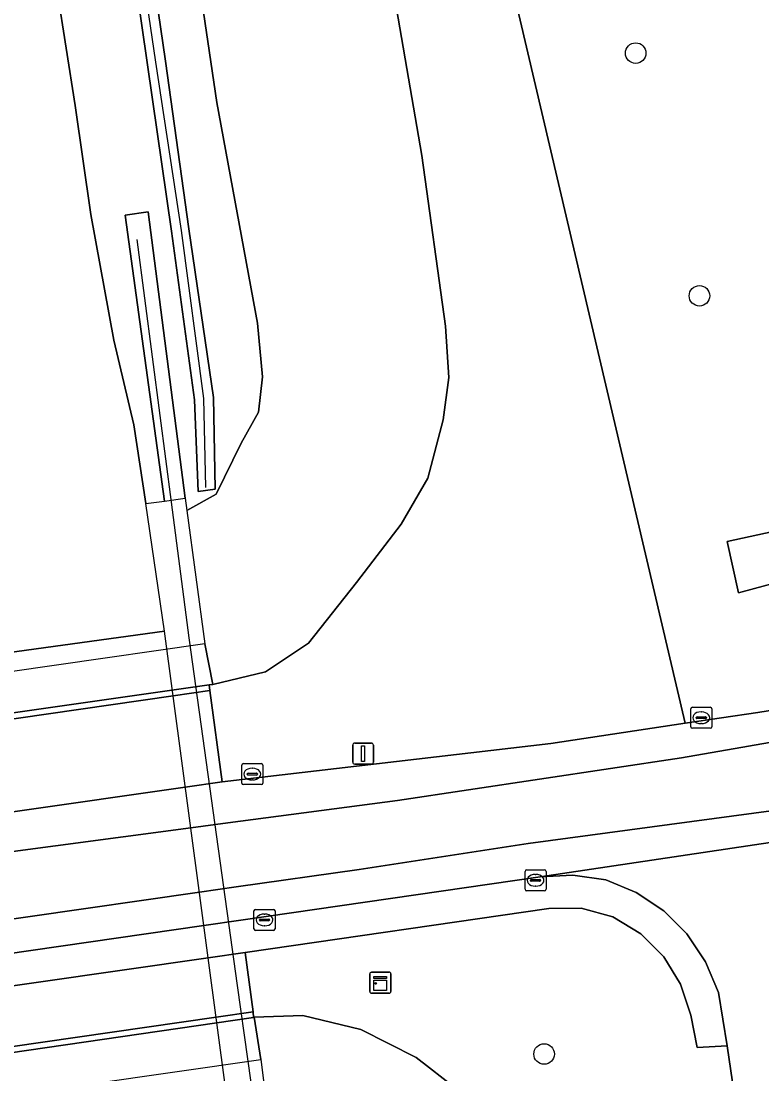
# Model space of a CAD drawing. Extents: x 157648 to 158502, y 379212 to 380938.
# Drawn here: x 158015.1 to 158050.4, y 380264.8 to 380315 of the extents above; entities that cross this region are included whole.
import ezdxf

# ---------------------------------------------------------------- set-up
doc = ezdxf.new("R2010")
doc.units = 0
for name, color, linetype in [('IMGEO_Berm_groen', 7, 'Continuous'), ('IMGEO_Boom', 7, 'Continuous'), ('IMGEO_Geluidsscherm', 7, 'Continuous'), ('IMGEO_Grasland_overig', 7, 'Continuous'), ('IMGEO_Groenvoorziening', 7, 'Continuous'), ('IMGEO_Kast', 7, 'Continuous'), ('IMGEO_Kolk', 7, 'Continuous'), ('IMGEO_Lichtmast', 7, 'Continuous'), ('IMGEO_Muur', 7, 'Continuous'), ('IMGEO_Rijbaan_autoweg', 7, 'Continuous'), ('IMGEO_Rijbaan_lokaal_gesloten', 7, 'Continuous'), ('IMGEO_Terreindeel_open', 7, 'Continuous'), ('IMGEO_Voetpad_open', 7, 'Continuous')]:
    doc.layers.add(name, color=color, linetype=linetype)

msp = doc.modelspace()

# ---------------------------------------------------------------- linework, layer by layer
at = {"layer": 'IMGEO_Berm_groen'}
for points in [[(158016.005, 380321.863), (158017.727, 380310.941), (158018.468, 380305.75), (158019.556, 380299.762), (158020.506, 380295.726), (158021.092, 380291.982), (158021.971, 380292.106), (158020.094, 380305.714), (158021.198, 380305.876), (158022.963, 380292.246), (158023.042, 380291.657), (158024.438, 380292.427), (158025.628, 380294.867), (158026.441, 380296.336), (158026.639, 380298.015), (158026.392, 380300.573), (158024.457, 380311.072), (158021.993, 380327.86)], [(158020.859, 380321.018), (158022.017, 380313.052), (158023.138, 380305.066), (158024.299, 380297.026), (158024.39, 380292.663), (158023.57, 380292.552), (158023.404, 380296.93), (158022.299, 380304.953), (158021.163, 380312.865), (158020.025, 380320.814)]]:
    msp.add_lwpolyline(points, dxfattribs=at)
at = {"layer": 'IMGEO_Boom'}
for centre in [(158044.4, 380313.43), (158047.433, 380301.875), (158040.039, 380265.777)]:
    msp.add_circle(centre, 0.489, dxfattribs=at)
at = {"layer": 'IMGEO_Geluidsscherm'}
for points in [[(158023.942, 380292.746), (158023.838, 380296.981), (158022.789, 380304.988), (158021.556, 380313.006), (158020.403, 380320.906)], [(158022.308, 380292.044), (158021.77, 380296.174), (158020.67, 380304.558)], [(158026.916, 380258.574), (158025.45, 380269.041), (158023.148, 380285.599), (158022.308, 380292.044)]]:
    msp.add_lwpolyline(points, dxfattribs=at)
at = {"layer": 'IMGEO_Grasland_overig'}
msp.add_lwpolyline([(158023.042, 380291.657), (158023.896, 380285.311), (158024.279, 380283.377), (158026.778, 380283.967), (158028.834, 380285.341), (158031.115, 380288.225), (158033.24, 380291.01), (158034.513, 380293.19), (158035.23, 380295.972), (158035.504, 380297.985), (158035.354, 380300.437), (158034.227, 380308.551), (158030.941, 380327.631), (158021.993, 380327.86), (158024.457, 380311.072), (158026.392, 380300.573), (158026.639, 380298.015), (158026.441, 380296.336), (158025.628, 380294.867), (158024.438, 380292.427)], close=True, dxfattribs=at)
for points in [[(158049.888, 380258.392), (158048.759, 380266.175), (158047.332, 380266.081), (158047.028, 380267.627), (158046.532, 380269.103), (158045.738, 380270.403), (158044.637, 380271.499), (158043.31, 380272.303), (158041.804, 380272.723), (158040.265, 380272.703), (158025.809, 380270.606), (158026.187, 380267.785), (158026.213, 380267.522), (158026.239, 380267.526), (158028.562, 380267.615), (158031.323, 380266.951), (158033.958, 380265.612), (158034.592, 380265.119), (158036.539, 380263.603)], [(158036.539, 380263.603), (158034.592, 380265.119), (158033.958, 380265.612), (158031.323, 380266.951), (158028.562, 380267.615), (158026.239, 380267.526), (158026.563, 380265.518), (158027.29, 380259.773)]]:
    msp.add_lwpolyline(points, dxfattribs=at)
at = {"layer": 'IMGEO_Groenvoorziening'}
msp.add_lwpolyline([(158034.696, 380332.931), (158030.204, 380332.282), (158030.941, 380327.631), (158034.227, 380308.551), (158035.354, 380300.437), (158035.504, 380297.985), (158035.23, 380295.972), (158034.513, 380293.19), (158033.24, 380291.01), (158031.115, 380288.225), (158028.834, 380285.341), (158026.778, 380283.967), (158024.279, 380283.377), (158024.101, 380283.352), (158024.137, 380283.083), (158024.72, 380278.733), (158040.358, 380280.568), (158046.75, 380281.526)], close=True, dxfattribs=at)
for points in [[(158034.696, 380332.931), (158046.75, 380281.526), (158050.204, 380282.043), (158057.176, 380283.16), (158057.929, 380283.28), (158057.851, 380283.917), (158056.794, 380289.758), (158049.297, 380287.731), (158048.753, 380290.173), (158056.416, 380291.844), (158055.707, 380295.76), (158049.641, 380328.145)], [(157977.928, 380271.992), (157981.629, 380272.529), (157994.043, 380274.325), (158001.428, 380275.394), (158002.638, 380275.568), (158003.477, 380275.689), (158005.382, 380275.964), (158005.671, 380276.005), (158006.65, 380276.146), (158022.964, 380278.484), (158024.72, 380278.733), (158024.137, 380283.083), (158022.381, 380282.83), (158006.108, 380280.479), (158005.102, 380280.333), (158004.809, 380280.29), (158002.844, 380280.004), (158002.02, 380279.884), (158000.882, 380279.719), (157981.05, 380276.845), (157977.328, 380276.307)], [(157979.448, 380261.063), (157983.097, 380261.589), (158002.813, 380264.421), (158004.148, 380264.612), (158005.084, 380264.746), (158006.837, 380264.998), (158007.114, 380265.037), (158008.024, 380265.168), (158024.433, 380267.532), (158026.187, 380267.785), (158025.809, 380270.606), (158024.054, 380270.352), (158007.669, 380268.005), (158006.741, 380267.873), (158006.461, 380267.833), (158004.668, 380267.577), (158003.77, 380267.449), (158002.454, 380267.261), (157982.719, 380264.406), (157979.057, 380263.875)]]:
    msp.add_lwpolyline(points, dxfattribs=at)
at = {"layer": 'IMGEO_Kast'}
for p, q in [((158031.745, 380268.749), (158031.745, 380269.59)), ((158031.745, 380269.59), (158031.745, 380268.749)), ((158031.82, 380269.674), (158032.661, 380269.674)), ((158032.661, 380269.674), (158031.82, 380269.674)), ((158032.745, 380269.599), (158032.745, 380268.758)), ((158032.745, 380268.758), (158032.745, 380269.599)), ((158032.67, 380268.674), (158031.829, 380268.674)), ((158031.829, 380268.674), (158032.67, 380268.674))]:
    msp.add_line(p, q, dxfattribs=at)
for points in [[(158031.94, 380269.464), (158032.54, 380269.464), (158032.54, 380269.379), (158031.94, 380269.379), (158031.94, 380269.464)], [(158031.94, 380269.289), (158032.54, 380269.289), (158032.54, 380268.8), (158031.94, 380268.8), (158031.94, 380269.289)]]:
    msp.add_lwpolyline(points, dxfattribs=at)
msp.add_circle((158032.024, 380269.138), 0.0377, dxfattribs=at)
for centre, start, end in [((158031.823, 380269.596), 92.4484, 184.2845), ((158031.823, 380269.596), 92.4484, 184.2845), ((158032.667, 380269.596), 2.4484, 94.2845), ((158032.667, 380269.596), 2.4484, 94.2845), ((158031.823, 380268.752), 182.4484, 274.2845), ((158031.823, 380268.752), 182.4484, 274.2845), ((158032.667, 380268.752), 272.4484, 4.2845), ((158032.667, 380268.752), 272.4484, 4.2845)]:
    msp.add_arc(centre, 0.0779, start, end, dxfattribs=at)
at = {"layer": 'IMGEO_Kolk'}
for p, q in [((158047.02, 380281.361), (158047.02, 380282.213)), ((158047.095, 380282.287), (158047.947, 380282.287)), ((158048.021, 380282.213), (158048.021, 380281.361)), ((158047.279, 380281.781), (158047.279, 380281.793)), ((158047.717, 380281.744), (158047.319, 380281.744)), ((158047.322, 380281.83), (158047.72, 380281.83)), ((158047.508, 380282.067), (158047.533, 380282.067)), ((158047.763, 380281.793), (158047.763, 380281.781)), ((158047.947, 380281.287), (158047.095, 380281.287)), ((158047.531, 380281.507), (158047.506, 380281.507)), ((158025.651, 380278.678), (158025.651, 380279.53)), ((158025.726, 380279.604), (158026.578, 380279.604)), ((158025.953, 380279.147), (158026.351, 380279.147)), ((158026.139, 380279.384), (158026.164, 380279.384)), ((158026.652, 380279.53), (158026.652, 380278.678)), ((158025.91, 380279.098), (158025.91, 380279.11)), ((158026.348, 380279.061), (158025.95, 380279.061)), ((158026.162, 380278.824), (158026.137, 380278.824)), ((158026.394, 380279.11), (158026.394, 380279.098)), ((158026.578, 380278.604), (158025.726, 380278.604)), ((158039.131, 380273.623), (158039.131, 380274.475)), ((158039.206, 380274.549), (158040.058, 380274.549)), ((158039.619, 380274.329), (158039.644, 380274.329)), ((158040.132, 380274.475), (158040.132, 380273.623)), ((158039.39, 380274.043), (158039.39, 380274.055)), ((158039.828, 380274.006), (158039.43, 380274.006)), ((158039.433, 380274.092), (158039.831, 380274.092)), ((158039.642, 380273.769), (158039.617, 380273.769)), ((158039.874, 380274.055), (158039.874, 380274.043)), ((158040.058, 380273.549), (158039.206, 380273.549)), ((158026.307, 380272.662), (158027.159, 380272.662)), ((158026.232, 380271.736), (158026.232, 380272.588)), ((158026.491, 380272.156), (158026.491, 380272.168)), ((158026.929, 380272.119), (158026.531, 380272.119)), ((158026.534, 380272.205), (158026.932, 380272.205)), ((158026.72, 380272.442), (158026.745, 380272.442)), ((158026.975, 380272.168), (158026.975, 380272.156)), ((158027.233, 380272.588), (158027.233, 380271.736)), ((158027.159, 380271.662), (158026.307, 380271.662)), ((158026.743, 380271.882), (158026.718, 380271.882))]:
    msp.add_line(p, q, dxfattribs=at)
for points in [[(158047.02, 380281.361), (158047.02, 380282.213)], [(158047.095, 380282.287), (158047.947, 380282.287)], [(158048.021, 380282.213), (158048.021, 380281.361)], [(158047.947, 380281.287), (158047.095, 380281.287)], [(158025.651, 380278.678), (158025.651, 380279.53)], [(158025.726, 380279.604), (158026.578, 380279.604)], [(158026.652, 380279.53), (158026.652, 380278.678)], [(158026.578, 380278.604), (158025.726, 380278.604)], [(158039.131, 380273.623), (158039.131, 380274.475)], [(158039.206, 380274.549), (158040.058, 380274.549)], [(158040.132, 380274.475), (158040.132, 380273.623)], [(158040.058, 380273.549), (158039.206, 380273.549)], [(158026.307, 380272.662), (158027.159, 380272.662)], [(158026.232, 380271.736), (158026.232, 380272.588)], [(158027.233, 380272.588), (158027.233, 380271.736)], [(158027.159, 380271.662), (158026.307, 380271.662)]]:
    msp.add_lwpolyline(points, dxfattribs=at)
for centre, radius, start, end in [((158047.097, 380282.211), 0.0765, 91.552, 178.448), ((158047.097, 380282.211), 0.0765, 91.552, 178.448), ((158047.945, 380282.211), 0.0765, 1.552, 88.448), ((158047.945, 380282.211), 0.0765, 1.552, 88.448), ((158047.319, 380281.79), 0.0403, 85.8775, 175.7526), ((158047.316, 380281.78), 0.0366, 178.938, 274.7102), ((158047.72, 380281.787), 0.043, 264.8664, 352.4533), ((158047.724, 380281.792), 0.0386, 1.7309, 96.639), ((158047.097, 380281.363), 0.0765, 181.552, 268.448), ((158047.097, 380281.363), 0.0765, 181.552, 268.448), ((158047.945, 380281.363), 0.0765, 271.552, 358.448), ((158047.945, 380281.363), 0.0765, 271.552, 358.448), ((158025.728, 380279.528), 0.0765, 91.552, 178.448), ((158025.728, 380279.528), 0.0765, 91.552, 178.448), ((158025.95, 380279.107), 0.0403, 85.8775, 175.7526), ((158026.355, 380279.109), 0.0386, 1.7309, 96.639), ((158026.576, 380279.528), 0.0765, 1.552, 88.448), ((158026.576, 380279.528), 0.0765, 1.552, 88.448), ((158025.728, 380278.68), 0.0765, 181.552, 268.448), ((158025.728, 380278.68), 0.0765, 181.552, 268.448), ((158025.947, 380279.097), 0.0366, 178.938, 274.7102), ((158026.351, 380279.104), 0.043, 264.8664, 352.4533), ((158026.576, 380278.68), 0.0765, 271.552, 358.448), ((158026.576, 380278.68), 0.0765, 271.552, 358.448), ((158039.208, 380274.473), 0.0765, 91.552, 178.448), ((158039.208, 380274.473), 0.0765, 91.552, 178.448), ((158040.056, 380274.473), 0.0765, 1.552, 88.448), ((158040.056, 380274.473), 0.0765, 1.552, 88.448), ((158039.208, 380273.625), 0.0765, 181.552, 268.448), ((158039.208, 380273.625), 0.0765, 181.552, 268.448), ((158039.43, 380274.052), 0.0403, 85.8775, 175.7526), ((158039.427, 380274.042), 0.0366, 178.938, 274.7102), ((158039.831, 380274.049), 0.043, 264.8664, 352.4533), ((158039.835, 380274.054), 0.0386, 1.7309, 96.639), ((158040.056, 380273.625), 0.0765, 271.552, 358.448), ((158040.056, 380273.625), 0.0765, 271.552, 358.448), ((158026.309, 380272.586), 0.0765, 91.552, 178.448), ((158026.309, 380272.586), 0.0765, 91.552, 178.448), ((158027.157, 380272.586), 0.0765, 1.552, 88.448), ((158027.157, 380272.586), 0.0765, 1.552, 88.448), ((158026.531, 380272.165), 0.0403, 85.8775, 175.7526), ((158026.528, 380272.155), 0.0366, 178.938, 274.7102), ((158026.932, 380272.162), 0.043, 264.8664, 352.4533), ((158026.936, 380272.167), 0.0386, 1.7309, 96.639), ((158026.309, 380271.738), 0.0765, 181.552, 268.448), ((158026.309, 380271.738), 0.0765, 181.552, 268.448), ((158027.157, 380271.738), 0.0765, 271.552, 358.448), ((158027.157, 380271.738), 0.0765, 271.552, 358.448)]:
    msp.add_arc(centre, radius, start, end, dxfattribs=at)
for centre, major_axis, ratio, start_param, end_param in [((158047.507, 380281.787), (-0.387, 0.002), 0.722429, 4.712389, 7.853982), ((158047.532, 380281.787), (-0.39, 0.002), 0.717154, 1.570796, 4.712389), ((158026.138, 380279.104), (-0.387, 0.002), 0.722429, 4.712389, 7.853982), ((158026.163, 380279.104), (-0.39, 0.002), 0.717154, 1.570796, 4.712389), ((158039.618, 380274.049), (-0.387, 0.002), 0.722429, 4.712389, 7.853982), ((158039.643, 380274.049), (-0.39, 0.002), 0.717154, 1.570796, 4.712389), ((158026.719, 380272.162), (-0.387, 0.002), 0.722429, 4.712389, 7.853982), ((158026.744, 380272.162), (-0.39, 0.002), 0.717154, 1.570796, 4.712389)]:
    msp.add_ellipse(centre, major_axis=major_axis, ratio=ratio, start_param=start_param, end_param=end_param, dxfattribs=at)
at = {"layer": 'IMGEO_Lichtmast'}
for p, q in [((158030.929, 380279.679), (158030.929, 380280.479)), ((158030.929, 380280.479), (158030.929, 380279.679)), ((158031.029, 380280.579), (158031.819, 380280.579)), ((158031.819, 380280.579), (158031.029, 380280.579)), ((158031.919, 380280.479), (158031.919, 380279.679)), ((158031.919, 380279.679), (158031.919, 380280.479)), ((158031.819, 380279.579), (158031.029, 380279.579)), ((158031.029, 380279.579), (158031.819, 380279.579))]:
    msp.add_line(p, q, dxfattribs=at)
msp.add_lwpolyline([(158031.349, 380280.454), (158031.499, 380280.454), (158031.499, 380279.704), (158031.349, 380279.704), (158031.349, 380280.454)], dxfattribs=at)
for centre, start, end in [((158031.029, 380280.479), 90, 180), ((158031.029, 380280.479), 90, 180), ((158031.819, 380280.479), 0, 90), ((158031.819, 380280.479), 360, 90), ((158031.029, 380279.679), 180, 270), ((158031.029, 380279.679), 180, 270), ((158031.819, 380279.679), 270, 0), ((158031.819, 380279.679), 270, 0)]:
    msp.add_arc(centre, 0.1, start, end, dxfattribs=at)
at = {"layer": 'IMGEO_Muur'}
for points in [[(158020.025, 380320.814), (158021.163, 380312.865), (158022.299, 380304.953), (158023.404, 380296.93), (158023.57, 380292.552), (158024.39, 380292.663), (158024.299, 380297.026), (158023.138, 380305.066), (158022.017, 380313.052), (158020.859, 380321.018)], [(158022.963, 380292.246), (158021.198, 380305.876), (158020.094, 380305.714), (158021.971, 380292.106)], [(157947.793, 380272.306), (157947.855, 380272.058), (157955.796, 380273.199), (157956.924, 380273.362), (157957.124, 380273.39), (157959.916, 380273.793), (157960.088, 380273.818), (157961.059, 380273.958), (157977.328, 380276.307), (157981.05, 380276.845), (158000.882, 380279.719), (158002.02, 380279.884), (158002.844, 380280.004), (158004.809, 380280.29), (158005.102, 380280.333), (158006.108, 380280.479), (158022.381, 380282.83), (158024.137, 380283.083), (158024.101, 380283.352), (158010.199, 380281.367), (157992.562, 380278.802), (157974.326, 380276.166), (157957.373, 380273.719), (157947.786, 380272.335)], [(157951.475, 380256.739), (157969.533, 380259.34), (157989.175, 380262.173), (158008.296, 380264.914), (158026.213, 380267.522), (158026.187, 380267.785), (158024.433, 380267.532), (158008.024, 380265.168), (158007.114, 380265.037), (158006.837, 380264.998), (158005.084, 380264.746), (158004.148, 380264.612), (158002.813, 380264.421), (157983.097, 380261.589), (157979.448, 380261.063), (157963.133, 380258.712), (157962.218, 380258.58), (157961.999, 380258.548), (157959.207, 380258.147), (157958.958, 380258.111), (157957.794, 380257.943), (157951.408, 380257.024)]]:
    msp.add_lwpolyline(points, close=True, dxfattribs=at)
at = {"layer": 'IMGEO_Rijbaan_autoweg'}
msp.add_lwpolyline([(158002.038, 380316.117), (158004.457, 380299.908), (158004.742, 380295.79), (158005.088, 380290.545), (158005.709, 380283.678), (158021.967, 380285.914), (158021.092, 380291.982), (158020.506, 380295.726), (158019.556, 380299.762), (158018.468, 380305.75), (158017.727, 380310.941), (158016.005, 380321.863)], dxfattribs=at)
msp.add_lwpolyline([(158021.967, 380285.914), (158005.709, 380283.678), (158008.712, 380261.957), (158024.873, 380264.187)], close=True, dxfattribs=at)
at = {"layer": 'IMGEO_Rijbaan_lokaal_gesloten'}
for points in [[(158023.223, 380276.547), (158024.982, 380276.781), (158033.063, 380277.854), (158046.574, 380279.886), (158059.699, 380282.172), (158066.149, 380283.584), (158066.072, 380284.043)], [(158057.176, 380283.16), (158050.204, 380282.043), (158046.75, 380281.526), (158040.358, 380280.568), (158024.72, 380278.733), (158022.964, 380278.484), (158006.65, 380276.146), (158005.671, 380276.005), (158005.382, 380275.964), (158003.477, 380275.689), (158002.638, 380275.568), (158001.428, 380275.394), (157994.043, 380274.325), (157994.268, 380272.701), (158001.644, 380273.681), (158002.88, 380273.845), (158003.731, 380273.958), (158005.615, 380274.209), (158005.903, 380274.247), (158006.872, 380274.375), (158023.223, 380276.547)], [(158059.699, 380282.172), (158046.574, 380279.886), (158033.063, 380277.854), (158024.982, 380276.781), (158023.223, 380276.547), (158006.872, 380274.375), (158005.903, 380274.247), (158005.615, 380274.209), (158003.731, 380273.958), (158002.88, 380273.845), (158001.644, 380273.681), (157994.268, 380272.701), (157994.043, 380274.325), (157981.629, 380272.529), (157977.928, 380271.992), (157961.645, 380269.65), (157960.689, 380269.513), (157960.504, 380269.486), (157957.712, 380269.085), (157957.498, 380269.054), (157956.36, 380268.891), (157949.146, 380267.606), (157948.911, 380267.589)], [(157978.846, 380265.39), (157982.515, 380265.924), (157994.957, 380267.731), (157994.72, 380269.44), (158002.057, 380270.412), (158003.34, 380270.583), (158004.21, 380270.698), (158004.441, 380270.729), (158006.046, 380270.959), (158006.33, 380270.999), (158007.277, 380271.135), (158023.635, 380273.479), (158025.39, 380273.731), (158031.235, 380274.568), (158039.275, 380275.799), (158051.914, 380277.506)], [(158051.914, 380277.506), (158039.275, 380275.799), (158031.235, 380274.568), (158025.39, 380273.731), (158023.635, 380273.479), (158007.277, 380271.135), (158006.33, 380270.999), (158006.046, 380270.959), (158004.441, 380270.729), (158004.21, 380270.698), (158003.34, 380270.583), (158002.057, 380270.412), (157994.72, 380269.44), (157994.957, 380267.731), (158002.261, 380268.791), (158003.566, 380268.979), (158004.444, 380269.105), (158006.258, 380269.365), (158006.539, 380269.405), (158007.477, 380269.54), (158023.848, 380271.894), (158025.602, 380272.149), (158039.85, 380274.219), (158058.874, 380277.06)], [(158058.874, 380277.06), (158039.85, 380274.219), (158041.415, 380274.3), (158042.983, 380274.064), (158044.429, 380273.464), (158045.734, 380272.591), (158046.84, 380271.495), (158047.728, 380270.162), (158048.337, 380268.715), (158048.759, 380266.175), (158049.888, 380258.392), (158050.772, 380251.122)]]:
    msp.add_lwpolyline(points, dxfattribs=at)
at = {"layer": 'IMGEO_Terreindeel_open'}
for points in [[(157947.786, 380272.335), (157957.373, 380273.719), (157974.326, 380276.166), (157992.562, 380278.802), (158010.199, 380281.367), (158024.101, 380283.352), (158024.279, 380283.377), (158023.896, 380285.311), (158002.694, 380282.264), (157977.635, 380278.654), (157957.407, 380275.756), (157947.326, 380274.281), (157947.547, 380273.345)], [(157951.93, 380254.816), (157962.535, 380256.343), (157982.316, 380259.194), (158006.079, 380262.582), (158026.563, 380265.518), (158026.239, 380267.526), (158026.213, 380267.522), (158008.296, 380264.914), (157989.175, 380262.173), (157969.533, 380259.34), (157951.475, 380256.739)]]:
    msp.add_lwpolyline(points, close=True, dxfattribs=at)
at = {"layer": 'IMGEO_Voetpad_open'}
for points in [[(158049.641, 380328.145), (158055.707, 380295.76), (158056.416, 380291.844), (158048.753, 380290.173), (158049.297, 380287.731), (158056.794, 380289.758), (158057.851, 380283.917), (158058.837, 380284.143), (158060.087, 380284.577), (158059.115, 380289.462), (158059.348, 380289.987), (158058.587, 380292.608), (158058.411, 380292.857), (158056.086, 380305.026), (158053.086, 380321.567)], [(158007.669, 380268.005), (158024.054, 380270.352), (158025.809, 380270.606), (158040.265, 380272.703), (158041.804, 380272.723), (158043.31, 380272.303), (158044.637, 380271.499), (158045.738, 380270.403), (158046.532, 380269.103), (158047.028, 380267.627), (158047.332, 380266.081), (158048.759, 380266.175), (158048.337, 380268.715), (158047.728, 380270.162), (158046.84, 380271.495), (158045.734, 380272.591), (158044.429, 380273.464), (158042.983, 380274.064), (158041.415, 380274.3), (158039.85, 380274.219), (158025.602, 380272.149), (158023.848, 380271.894), (158007.477, 380269.54)]]:
    msp.add_lwpolyline(points, dxfattribs=at)

doc.saveas('drawing.dxf')
